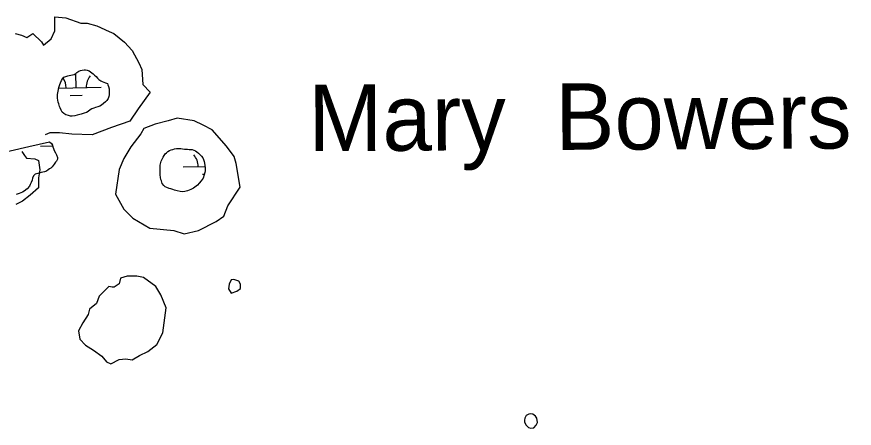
# Model space of a CAD drawing. Extents: x 3903937 to 3942190, y 260677 to 286651.
# Drawn here: x 3937179 to 3938855, y 268720 to 269543 of the extents above; entities that cross this region are included whole.
import ezdxf

# ---------------------------------------------------------------- set-up
doc = ezdxf.new("R2010")
doc.units = 0
for name, color, linetype in [('V-RIVR-EDGE', 7, 'Continuous'), ('V-RIVR-IDEN', 7, 'Continuous'), ('V-TOPO-SHOR', 7, 'Continuous'), ('V-WETL-SWMP', 7, 'Continuous')]:
    doc.layers.add(name, color=color, linetype=linetype)

msp = doc.modelspace()

# ---------------------------------------------------------------- linework, layer by layer
at = {"layer": 'V-RIVR-EDGE'}
for points in [[(3937175.3, 269509.6), (3937188.3, 269506.1), (3937199, 269501.3), (3937210.8, 269509.6), (3937228.6, 269493), (3937232.2, 269485.9), (3937247.6, 269499), (3937254.7, 269514.4), (3937254.7, 269527.4), (3937254.7, 269542.8), (3937277.2, 269540.4), (3937306.8, 269529.8), (3937319.9, 269529.8), (3937338.8, 269525), (3937363.7, 269513.2), (3937373.2, 269509.6), (3937394.5, 269491.8), (3937410, 269475.3), (3937423, 269450.4), (3937428.9, 269437.3), (3937431.3, 269407.7), (3937445.5, 269392.3), (3937421.8, 269359.1), (3937405.2, 269334.2), (3937368.5, 269321.2), (3937329.4, 269306.9), (3937289.1, 269308.1), (3937264.2, 269310.5), (3937245.2, 269310.5), (3937235.4, 269307)], [(3937188.9, 269273.2), (3937194.2, 269265.5), (3937198.4, 269260.1), (3937215, 269258.9), (3937222.1, 269255.4), (3937225.1, 269237), (3937222.1, 269221), (3937222.1, 269200.9), (3937205.5, 269186.1), (3937190.1, 269174.2), (3937177.1, 269167.7)]]:
    msp.add_lwpolyline(points, dxfattribs=at)
for points in [[(3937426.9, 269308.9), (3937407.4, 269283), (3937393.1, 269259.6), (3937384, 269237.5), (3937376.2, 269188.1), (3937393.1, 269158.2), (3937411.3, 269140), (3937445.1, 269120.5), (3937493.2, 269115.3), (3937514, 269108.8), (3937542.6, 269115.3), (3937577.7, 269133.5), (3937593.3, 269143.9), (3937601.1, 269164.7), (3937625.7, 269202.4), (3937617.9, 269249.2), (3937614.1, 269263.5), (3937598.5, 269284.3), (3937569.9, 269316.7), (3937551.7, 269325.8), (3937533.5, 269334.9), (3937499.7, 269340.1), (3937481.5, 269334.9), (3937455.5, 269328.4), (3937433.4, 269319.3)], [(3937363.3, 269003.6), (3937343.8, 268984.1), (3937338.6, 268969.8), (3937324.3, 268958.1), (3937321.7, 268947.7), (3937311.3, 268930.8), (3937302.2, 268915.2), (3937304.8, 268898.3), (3937316.5, 268886.6), (3937332.1, 268876.2), (3937349, 268864.5), (3937358.1, 268852.8), (3937367.2, 268848.9), (3937384, 268858), (3937397, 268859.3), (3937410, 268856.7), (3937424.3, 268865.8), (3937441.2, 268873.6), (3937459.4, 268887.9), (3937471.1, 268911.3), (3937475, 268941.2), (3937477.6, 268960.7), (3937467.2, 268986.7), (3937456.8, 269003.6), (3937432.1, 269021.8), (3937419.1, 269024.4), (3937399.6, 269024.4), (3937386.6, 269020.5), (3937384, 269008.8), (3937373.7, 269002.3), (3937369.8, 269002.3)], [(3937608.2, 269016.9), (3937604, 269008.4), (3937602.7, 268998.7), (3937607.9, 268990.3), (3937618.9, 268994.1), (3937626.7, 268999.3), (3937626.7, 269008.4), (3937623.5, 269014.3), (3937613.1, 269017.5), (3937609.1, 269017.2)], [(3938198.5, 268745.6), (3938195.6, 268740.1), (3938194.6, 268736.5), (3938194.6, 268733), (3938197.8, 268727.1), (3938202.7, 268721.9), (3938207.9, 268720.3), (3938213.8, 268721.3), (3938218.3, 268726.1), (3938220.9, 268731.7), (3938219.9, 268740.4), (3938217, 268744.7), (3938211.5, 268748.6), (3938206, 268748.9), (3938203.7, 268748.2), (3938200.6, 268746.8)]]:
    msp.add_lwpolyline(points, close=True, dxfattribs=at)
at = {"layer": 'V-TOPO-SHOR'}
msp.add_lwpolyline([(3937118.6, 269264.2), (3937203.1, 269283.4), (3937244.5, 269292.9)], dxfattribs=at)
at = {"layer": 'V-WETL-SWMP'}
for p, q in [((3937297.7, 269401), (3937297.2, 269429.5)), ((3937263, 269400.4), (3937347.7, 269401.9)), ((3937285.9, 269385.3), (3937309.9, 269385.8)), ((3937226.3, 269284.3), (3937250.7, 269284.7)), ((3937511.9, 269242.9), (3937555.4, 269243.6)), ((3937550.2, 269228.1), (3937554.3, 269228.2))]:
    msp.add_line(p, q, dxfattribs=at)
for points in [[(3937356.5, 269410.7), (3937360.1, 269409.3), (3937361.3, 269406.5), (3937362.3, 269403.5), (3937363.5, 269398.8), (3937363.6, 269395.2), (3937363.8, 269391.2), (3937363.5, 269386.7), (3937362.8, 269383.7), (3937361.4, 269379.3), (3937359, 269375.5), (3937356.1, 269372.5), (3937352.7, 269369.2), (3937348.5, 269365.8), (3937345.2, 269364.1), (3937341.3, 269362.7), (3937336.6, 269361.2), (3937332.9, 269360.1), (3937329.3, 269358.6), (3937325.5, 269356.5), (3937321.8, 269353.5), (3937318.2, 269351.6), (3937313.4, 269349.9), (3937307.9, 269348.3), (3937302.6, 269346.8), (3937299.6, 269345.9), (3937294.7, 269344.9), (3937289.5, 269343.9), (3937286.4, 269344.4), (3937282.3, 269345.3), (3937277.3, 269347.1), (3937272.8, 269349.5), (3937269.7, 269352.4), (3937267.5, 269355.8), (3937265.5, 269360.6), (3937264.4, 269363.7), (3937262.8, 269368.5), (3937261.7, 269372.1), (3937260.7, 269376.4), (3937260.4, 269380.1), (3937260.3, 269384.3), (3937260.2, 269387.4), (3937260.9, 269390.8), (3937261.4, 269394.2), (3937263.2, 269401.1), (3937265, 269407.1), (3937266.3, 269410.6), (3937268.4, 269415.1), (3937270.1, 269418.6), (3937273.3, 269421.8), (3937276.8, 269423.6), (3937280.7, 269424.9), (3937283.6, 269425.7), (3937286.9, 269426.2), (3937290.4, 269426.8), (3937293.8, 269427.3), (3937296.9, 269429.3), (3937299.3, 269431.5), (3937302.8, 269434), (3937306.2, 269435.3), (3937309.4, 269436.1), (3937313.4, 269436.8), (3937316.4, 269436.6), (3937319.7, 269436), (3937323.5, 269434.5), (3937326.4, 269432.9), (3937329.3, 269430.9), (3937331.8, 269428.7), (3937334.5, 269426.1), (3937337.4, 269423.4), (3937340.5, 269420.2), (3937343.1, 269417.7), (3937346.9, 269414.8), (3937349.6, 269413.4), (3937352.9, 269411.9)], [(3937524.1, 269277.8), (3937530, 269277.3), (3937533.2, 269276.4), (3937536.4, 269274.8), (3937539.2, 269272.7), (3937542.3, 269270.1), (3937545.1, 269267.5), (3937548.2, 269264.1), (3937551, 269260.5), (3937552.3, 269257.5), (3937553.6, 269253.5), (3937554.6, 269250.3), (3937555.3, 269245.2), (3937555.6, 269241.6), (3937555.8, 269235), (3937555.1, 269231.2), (3937554, 269227), (3937551.6, 269220.4), (3937547.8, 269214.6), (3937543.8, 269210), (3937540.2, 269206.3), (3937537.5, 269204), (3937532.4, 269200.3), (3937527.2, 269197.4), (3937523.5, 269196), (3937520.4, 269195), (3937514.9, 269193.8), (3937510.2, 269193), (3937505.6, 269193.3), (3937499.9, 269194.6), (3937494.3, 269196.1), (3937491.1, 269197.2), (3937486.9, 269198.6), (3937483.8, 269199.7), (3937479.1, 269201.4), (3937476, 269203), (3937473.3, 269205.4), (3937470.1, 269209.6), (3937468.4, 269214.7), (3937467.4, 269217.6), (3937466.7, 269221.7), (3937466, 269226.6), (3937465.5, 269232), (3937465.7, 269237.8), (3937465.9, 269243.1), (3937466.1, 269246.3), (3937467.2, 269251.2), (3937467.9, 269254.3), (3937469.5, 269258.4), (3937471.7, 269262.3), (3937473.6, 269265.8), (3937475.9, 269268.5), (3937478.3, 269271.1), (3937481.3, 269273.6), (3937484.4, 269275.6), (3937487.8, 269276.8), (3937491.1, 269277.8), (3937494.8, 269278.8), (3937498.8, 269279.4), (3937504, 269279.4), (3937507.3, 269279.2), (3937510.4, 269278.6), (3937514.4, 269278.1), (3937517.5, 269278), (3937520.5, 269278)]]:
    msp.add_lwpolyline(points, close=True, dxfattribs=at)
for points in [[(3937118.6, 269264.2), (3937203.1, 269283.4), (3937244.5, 269292.9)], [(3937244.5, 269292.9), (3937248.3, 269289.8), (3937250.2, 269286.4), (3937251.2, 269283), (3937252, 269279.6), (3937253.8, 269275.8), (3937256.4, 269270.9), (3937258.2, 269266.5), (3937260.2, 269261.8), (3937260.4, 269258), (3937258.6, 269254.4), (3937256.3, 269251.9), (3937253.4, 269248.4), (3937251.4, 269245.3), (3937249.5, 269243), (3937246.7, 269240.3), (3937244.2, 269238.6), (3937241.9, 269236.6), (3937238.2, 269234), (3937234.6, 269233), (3937227.7, 269231.5), (3937221.1, 269229.7), (3937215.7, 269227.9), (3937212.4, 269225.1), (3937210.5, 269220.2), (3937209.4, 269216.5), (3937207.4, 269211.3), (3937205.8, 269207.3), (3937204.2, 269204.4), (3937199.6, 269198.9), (3937193.8, 269194.2), (3937190.2, 269192.2), (3937183.8, 269189.5), (3937177.3, 269187.2)]]:
    msp.add_lwpolyline(points, dxfattribs=at)
for centre, start, end in [((3937352.9, 269402.4), 140.2366, 181.7802), ((3937242.4, 269400.5), 0.2366, 33.8676), ((3937506.7, 269243.3), 0.2366, 41.7802)]:
    msp.add_arc(centre, 35.2, start, end, dxfattribs=at)

# ---------------------------------------------------------------- texts
at = {"layer": 'V-RIVR-IDEN'}
msp.add_text('Mary  Bowers  Pond', height=133, rotation=0.2923, dxfattribs=at).set_placement((3937762.5, 269274.1))

doc.saveas('drawing.dxf')
